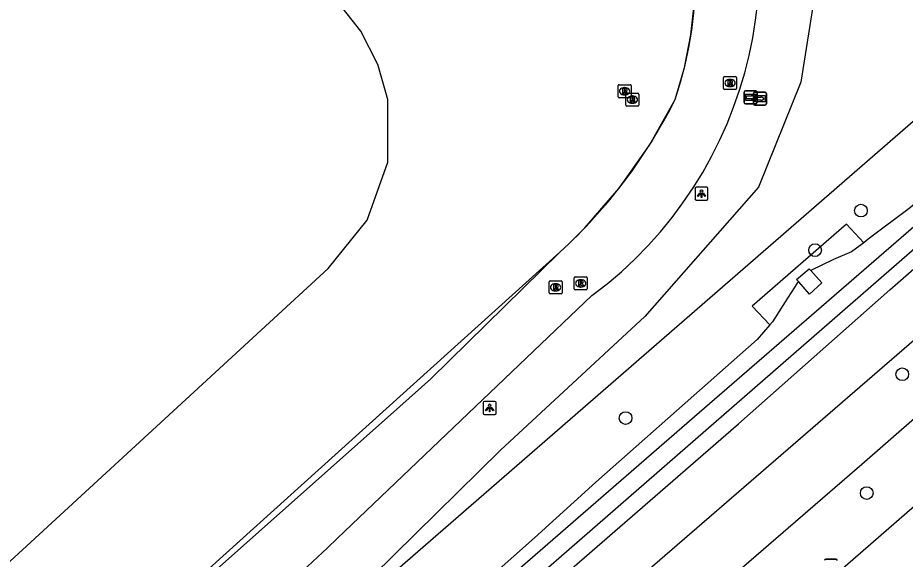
# Model space of a CAD drawing. Extents: x 155018 to 156648, y 383980 to 385733.
# Drawn here: x 155982.5 to 156050.7, y 384170 to 384211.6 of the extents above; entities that cross this region are included whole.
import ezdxf

# ---------------------------------------------------------------- set-up
doc = ezdxf.new("R2010")
doc.units = 0
for name, color, linetype in [('IMGEO_Boom', 7, 'Continuous'), ('IMGEO_Damwand', 7, 'Continuous'), ('IMGEO_Fietspad_gesloten', 7, 'Continuous'), ('IMGEO_Groenvoorziening', 7, 'Continuous'), ('IMGEO_Lichtpunt', 7, 'Continuous'), ('IMGEO_Lijnafwatering', 7, 'Continuous'), ('IMGEO_Loofbos', 7, 'Continuous'), ('IMGEO_Pand', 7, 'Continuous'), ('IMGEO_Rijbaan_lokaal_gesloten', 7, 'Continuous'), ('IMGEO_Rioolput', 7, 'Continuous'), ('IMGEO_Terreindeel_gesloten', 7, 'Continuous'), ('IMGEO_Terreindeel_open', 7, 'Continuous'), ('IMGEO_Verkeersbordpaal', 7, 'Continuous'), ('IMGEO_Waterloop', 7, 'Continuous'), ('IMGEO_Wegwijzer', 7, 'Continuous')]:
    doc.layers.add(name, color=color, linetype=linetype)

msp = doc.modelspace()

# ---------------------------------------------------------------- linework, layer by layer
at = {"layer": 'IMGEO_Boom'}
for centre in [(156047.317, 384196.758), (156043.793, 384193.719), (156050.495, 384184.184), (156029.228, 384180.814), (156047.769, 384175.057)]:
    msp.add_circle(centre, 0.489, dxfattribs=at)
at = {"layer": 'IMGEO_Damwand'}
msp.add_lwpolyline([(156043.378, 384190.329), (156042.538, 384191.291), (156042.378, 384191.475), (156043.342, 384192.279), (156043.459, 384192.149), (156044.311, 384191.205)], dxfattribs=at)
at = {"layer": 'IMGEO_Fietspad_gesloten'}
msp.add_lwpolyline([(156108.659, 384223.86), (156042.763, 384166.503), (156027.17, 384152.885), (156000, 384129.39), (155991.959, 384122.276), (155963.177, 384097.374), (155941.474, 384078.533), (155898.524, 384041.236), (155893.97, 384037.218), (155891.267, 384034.708)], dxfattribs=at)
at = {"layer": 'IMGEO_Groenvoorziening'}
for points in [[(156029.373, 384242.777), (156032.185, 384241.152), (156037.359, 384236.898), (156043.338, 384225.773), (156043.942, 384218.731), (156043.77, 384213.441), (156042.706, 384206.629), (156039.458, 384198.551), (156030.705, 384188.634), (156019.609, 384178.343), (156000, 384159.048)], [(155913.399, 384072.883), (155915.778, 384074.889), (155918.495, 384076.934), (155923.474, 384081.051), (155931.302, 384088.164), (155931.968, 384088.635), (155933.051, 384088.835), (155934.132, 384089.46), (155934.694, 384089.751), (155934.443, 384090.534), (155934.499, 384090.864), (155934.675, 384091.3), (155938.804, 384095.05), (155943.524, 384098.708), (155955.783, 384109.293), (155966.377, 384118.246), (155974.065, 384124.891), (155982.266, 384132.102), (155995.213, 384143.255), (156009.468, 384155.768), (156023.347, 384167.763), (156037.913, 384180.38), (156049.546, 384190.659), (156057.38, 384197.54)]]:
    msp.add_lwpolyline(points, dxfattribs=at)
at = {"layer": 'IMGEO_Lichtpunt'}
for p, q in [((156034.566, 384198.465), (156034.566, 384197.658)), ((156034.566, 384198.465), (156034.566, 384197.658)), ((156035.468, 384198.56), (156034.66, 384198.56)), ((156035.468, 384198.56), (156034.66, 384198.56)), ((156035.562, 384197.658), (156035.562, 384198.465)), ((156035.562, 384197.658), (156035.562, 384198.465)), ((156034.66, 384197.564), (156035.468, 384197.564)), ((156034.66, 384197.564), (156035.468, 384197.564)), ((156018.285, 384182.004), (156018.285, 384181.197)), ((156018.285, 384182.004), (156018.285, 384181.197)), ((156019.187, 384182.099), (156018.379, 384182.099)), ((156019.187, 384182.099), (156018.379, 384182.099)), ((156019.281, 384181.197), (156019.281, 384182.004)), ((156019.281, 384181.197), (156019.281, 384182.004)), ((156018.379, 384181.103), (156019.187, 384181.103)), ((156018.379, 384181.103), (156019.187, 384181.103))]:
    msp.add_line(p, q, dxfattribs=at)
for points in [[(156034.94, 384198.129), (156034.979, 384198.101), (156034.791, 384197.839), (156034.753, 384197.866), (156034.94, 384198.129)], [(156035.152, 384198.101), (156035.19, 384198.128), (156035.377, 384197.866), (156035.338, 384197.838), (156035.152, 384198.101)], [(156035.042, 384198.081), (156035.089, 384198.081), (156035.089, 384197.759), (156035.042, 384197.759), (156035.042, 384198.081)], [(156018.659, 384181.668), (156018.698, 384181.64), (156018.51, 384181.378), (156018.472, 384181.405), (156018.659, 384181.668)], [(156018.761, 384181.62), (156018.808, 384181.62), (156018.808, 384181.298), (156018.761, 384181.298), (156018.761, 384181.62)], [(156018.871, 384181.64), (156018.909, 384181.667), (156019.096, 384181.405), (156019.057, 384181.377), (156018.871, 384181.64)]]:
    msp.add_lwpolyline(points, dxfattribs=at)
for centre in [(156035.065, 384198.263), (156018.784, 384181.802)]:
    msp.add_circle(centre, 0.0994, dxfattribs=at)
for centre, start, end in [((156034.66, 384198.465), 90, 180), ((156034.66, 384198.465), 90, 180), ((156035.468, 384198.465), 0, 90), ((156035.468, 384198.465), 0, 90), ((156034.66, 384197.658), 180, 270), ((156034.66, 384197.658), 180, 270), ((156035.468, 384197.658), 270, 0), ((156035.468, 384197.658), 270, 360), ((156018.379, 384182.004), 90, 180), ((156018.379, 384182.004), 90, 180), ((156019.187, 384182.004), 0, 90), ((156019.187, 384182.004), 0, 90), ((156018.379, 384181.197), 180, 270), ((156018.379, 384181.197), 180, 270), ((156019.187, 384181.197), 270, 0), ((156019.187, 384181.197), 270, 360)]:
    msp.add_arc(centre, 0.0946, start, end, dxfattribs=at)
at = {"layer": 'IMGEO_Lijnafwatering'}
for points in [[(156026.089, 384195.433), (156028.732, 384198.484), (156031.058, 384201.783), (156033.045, 384205.296), (156033.756, 384207.746), (156034.254, 384210.248), (156034.537, 384212.783)], [(156011.869, 384181.706), (156014.257, 384183.827), (156024.189, 384193.573), (156024.836, 384194.179), (156025.469, 384194.799), (156026.089, 384195.433)], [(155997.088, 384168.578), (156011.869, 384181.706)]]:
    msp.add_lwpolyline(points, dxfattribs=at)
at = {"layer": 'IMGEO_Loofbos'}
for points in [[(156108.224, 384260.408), (156106.697, 384258.277), (156104.286, 384254.072), (156102.184, 384249.638), (156101.161, 384246.745), (156100.038, 384244.165), (156098.816, 384241.336), (156097.207, 384238.954), (156095.536, 384236.829), (156093.32, 384234.386), (156090.993, 384232.254), (156088.836, 384229.802), (156086.688, 384227.639), (156083.297, 384224.616), (156079.666, 384221.987), (156076.006, 384218.63), (156070.207, 384213.388), (156067.387, 384211.035), (156051.117, 384196.983), (156047.876, 384194.551), (156047.532, 384194.291)], [(156000, 384159.048), (156064.771, 384215.322), (156073.684, 384223.065), (156091.057, 384239.03)], [(156095.979, 384225.365), (156000, 384142.358), (155882.665, 384040.607), (155880.673, 384040.961), (155879.606, 384042.101)], [(155886.455, 384037.776), (156000, 384136.33), (156047.39, 384177.287), (156099.856, 384223.125)], [(156047.532, 384194.291), (156046.208, 384195.72), (156038.964, 384189.417), (156040.321, 384187.982)], [(156040.321, 384187.982), (156039.338, 384186.851), (156026.933, 384175.883), (156022.221, 384171.623), (156009.533, 384160.353), (155989.928, 384144.172), (155970.749, 384127.029), (155957.905, 384116.314), (155955.984, 384113.84), (155953.405, 384112.133), (155948.909, 384108.584), (155933.577, 384094.826), (155929.437, 384091.489), (155913.638, 384077.773), (155898.773, 384064.516), (155888.563, 384055.096), (155883.544, 384050.491), (155881.177, 384048.344), (155879.064, 384046.391), (155876.985, 384043.957), (155875.1, 384041.222), (155874.569, 384040.384), (155874.024, 384040.111)]]:
    msp.add_lwpolyline(points, dxfattribs=at)
at = {"layer": 'IMGEO_Pand'}
msp.add_lwpolyline([(155851.326, 384054.716), (155949.701, 384140.188), (156006.378, 384192.322), (156009.369, 384196.034), (156010.967, 384200.479), (156010.962, 384205.283), (156010.202, 384207.993), (156008.895, 384210.533), (156007.16, 384212.708), (156004.979, 384214.5), (156002.271, 384215.903), (155995.015, 384217.972), (155988.667, 384218.824), (155983.556, 384218.939), (155976.936, 384218.286), (155970.958, 384216.86), (155936.493, 384206.497), (155936.372, 384206.461)], dxfattribs=at)
at = {"layer": 'IMGEO_Rijbaan_lokaal_gesloten'}
for points in [[(155954.025, 384130.334), (156024.189, 384193.573)], [(156026.648, 384190.225), (156007.075, 384171.558)]]:
    msp.add_lwpolyline(points, dxfattribs=at)
for centre, radius, start, end in [((156004.805, 384214.815), 29.801, 341.37276, 63.29211), ((156007.726, 384215.787), 31.803, 306.51112, 27.63462), ((155996.756, 384223.504), 40.601, 312.50708, 333.35534), ((154610.899, 385654.483), 2036.756, 311.388058, 313.274177)]:
    msp.add_arc(centre, radius, start, end, dxfattribs=at)
at = {"layer": 'IMGEO_Rioolput'}
for p, q in [((156036.761, 384206.134), (156036.761, 384206.986)), ((156036.836, 384207.06), (156037.688, 384207.06)), ((156037.762, 384206.986), (156037.762, 384206.134)), ((156028.654, 384205.504), (156028.654, 384206.356)), ((156028.729, 384206.43), (156029.581, 384206.43)), ((156029.655, 384206.356), (156029.655, 384205.504)), ((156037.249, 384206.84), (156037.274, 384206.84)), ((156029.165, 384205.65), (156029.14, 384205.65)), ((156029.142, 384206.21), (156029.167, 384206.21)), ((156029.255, 384204.859), (156029.255, 384205.711)), ((156029.33, 384205.785), (156030.182, 384205.785)), ((156030.256, 384205.711), (156030.256, 384204.859)), ((156037.688, 384206.06), (156036.836, 384206.06)), ((156037.272, 384206.28), (156037.247, 384206.28)), ((156029.581, 384205.43), (156028.729, 384205.43)), ((156029.766, 384205.005), (156029.741, 384205.005)), ((156029.743, 384205.565), (156029.768, 384205.565)), ((156030.182, 384204.785), (156029.33, 384204.785)), ((156023.351, 384190.435), (156023.351, 384191.287)), ((156023.426, 384191.361), (156024.278, 384191.361)), ((156024.352, 384191.287), (156024.352, 384190.435)), ((156025.285, 384190.737), (156025.285, 384191.589)), ((156025.36, 384191.663), (156026.212, 384191.663)), ((156025.773, 384191.443), (156025.798, 384191.443)), ((156026.286, 384191.589), (156026.286, 384190.737)), ((156023.839, 384191.141), (156023.864, 384191.141)), ((156026.212, 384190.663), (156025.36, 384190.663)), ((156025.796, 384190.883), (156025.771, 384190.883)), ((156024.278, 384190.361), (156023.426, 384190.361)), ((156023.862, 384190.581), (156023.837, 384190.581))]:
    msp.add_line(p, q, dxfattribs=at)
for points in [[(156036.761, 384206.134), (156036.761, 384206.986)], [(156036.836, 384207.06), (156037.688, 384207.06)], [(156037.762, 384206.986), (156037.762, 384206.134)], [(156028.654, 384205.504), (156028.654, 384206.356)], [(156028.729, 384206.43), (156029.581, 384206.43)], [(156029.655, 384206.356), (156029.655, 384205.504)], [(156037.35, 384206.758), (156037.098, 384206.76), (156037.098, 384206.36)], [(156037.098, 384206.36), (156037.222, 384206.36), (156037.222, 384206.522), (156037.233, 384206.522)], [(156037.276, 384206.679), (156037.222, 384206.679), (156037.222, 384206.598)], [(156037.222, 384206.598), (156037.274, 384206.598)], [(156037.28, 384206.493), (156037.351, 384206.36), (156037.491, 384206.36), (156037.426, 384206.486)], [(156029.243, 384206.128), (156028.991, 384206.13), (156028.991, 384205.73)], [(156028.991, 384205.73), (156029.115, 384205.73), (156029.115, 384205.892), (156029.126, 384205.892)], [(156029.169, 384206.049), (156029.115, 384206.049), (156029.115, 384205.968)], [(156029.115, 384205.968), (156029.167, 384205.968)], [(156029.173, 384205.863), (156029.244, 384205.73), (156029.384, 384205.73), (156029.319, 384205.856)], [(156029.255, 384204.859), (156029.255, 384205.711)], [(156029.33, 384205.785), (156030.182, 384205.785)], [(156030.256, 384205.711), (156030.256, 384204.859)], [(156037.688, 384206.06), (156036.836, 384206.06)], [(156029.581, 384205.43), (156028.729, 384205.43)], [(156029.844, 384205.483), (156029.592, 384205.485), (156029.592, 384205.085)], [(156029.592, 384205.085), (156029.716, 384205.085), (156029.716, 384205.247), (156029.727, 384205.247)], [(156029.77, 384205.404), (156029.716, 384205.404), (156029.716, 384205.323)], [(156029.716, 384205.323), (156029.768, 384205.323)], [(156029.774, 384205.218), (156029.845, 384205.085), (156029.985, 384205.085), (156029.92, 384205.211)], [(156030.182, 384204.785), (156029.33, 384204.785)], [(156023.351, 384190.435), (156023.351, 384191.287)], [(156023.426, 384191.361), (156024.278, 384191.361)], [(156024.352, 384191.287), (156024.352, 384190.435)], [(156025.285, 384190.737), (156025.285, 384191.589)], [(156025.36, 384191.663), (156026.212, 384191.663)], [(156025.874, 384191.361), (156025.622, 384191.363), (156025.622, 384190.963)], [(156025.8, 384191.282), (156025.746, 384191.282), (156025.746, 384191.201)], [(156026.286, 384191.589), (156026.286, 384190.737)], [(156023.94, 384191.059), (156023.688, 384191.061), (156023.688, 384190.661)], [(156023.688, 384190.661), (156023.812, 384190.661), (156023.812, 384190.823), (156023.823, 384190.823)], [(156023.866, 384190.98), (156023.812, 384190.98), (156023.812, 384190.899)], [(156023.812, 384190.899), (156023.864, 384190.899)], [(156023.87, 384190.794), (156023.941, 384190.661), (156024.081, 384190.661), (156024.016, 384190.787)], [(156026.212, 384190.663), (156025.36, 384190.663)], [(156025.622, 384190.963), (156025.746, 384190.963), (156025.746, 384191.125), (156025.757, 384191.125)], [(156025.746, 384191.201), (156025.798, 384191.201)], [(156025.804, 384191.096), (156025.875, 384190.963), (156026.015, 384190.963), (156025.95, 384191.089)], [(156024.278, 384190.361), (156023.426, 384190.361)]]:
    msp.add_lwpolyline(points, dxfattribs=at)
for centre, radius, start, end in [((156036.838, 384206.984), 0.0765, 91.55205, 178.44795), ((156036.838, 384206.984), 0.0765, 91.55205, 178.44795), ((156037.686, 384206.984), 0.0765, 1.55205, 88.44795), ((156037.686, 384206.984), 0.0765, 1.55205, 88.44795), ((156028.731, 384206.354), 0.0765, 91.55205, 178.44795), ((156028.731, 384206.354), 0.0765, 91.55205, 178.44795), ((156029.579, 384206.354), 0.0765, 1.55205, 88.44795), ((156029.579, 384206.354), 0.0765, 1.55205, 88.44795), ((156037.232, 384206.469), 0.0533, 26.02933, 88.69889), ((156037.258, 384206.787), 0.19, 274.7715, 282.96867), ((156037.282, 384206.583), 0.0964, 77.00612, 93.18647), ((156037.296, 384206.64), 0.0378, 276.66336, 79.67722), ((156037.349, 384206.648), 0.109, 350.36119, 89.41601), ((156037.347, 384206.648), 0.112, 277.58423, 350.98172), ((156037.331, 384206.433), 0.108, 29.51342, 73.79051), ((156029.125, 384205.839), 0.0533, 26.02933, 88.69889), ((156029.151, 384206.157), 0.19, 274.7715, 282.96867), ((156029.175, 384205.953), 0.0964, 77.00612, 93.18647), ((156029.189, 384206.01), 0.0378, 276.66336, 79.67722), ((156029.242, 384206.018), 0.109, 350.36119, 89.41601), ((156029.24, 384206.018), 0.112, 277.58423, 350.98172), ((156029.224, 384205.803), 0.108, 29.51342, 73.79051), ((156029.332, 384205.709), 0.0765, 91.55205, 178.44795), ((156029.332, 384205.709), 0.0765, 91.55205, 178.44795), ((156030.18, 384205.709), 0.0765, 1.55205, 88.44795), ((156030.18, 384205.709), 0.0765, 1.55205, 88.44795), ((156036.838, 384206.136), 0.0765, 181.55205, 268.44795), ((156036.838, 384206.136), 0.0765, 181.55205, 268.44795), ((156037.686, 384206.136), 0.0765, 271.55205, 358.44795), ((156037.686, 384206.136), 0.0765, 271.55205, 358.44795), ((156028.731, 384205.506), 0.0765, 181.55205, 268.44795), ((156028.731, 384205.506), 0.0765, 181.55205, 268.44795), ((156029.579, 384205.506), 0.0765, 271.55205, 358.44795), ((156029.579, 384205.506), 0.0765, 271.55205, 358.44795), ((156029.726, 384205.194), 0.0533, 26.02933, 88.69889), ((156029.752, 384205.512), 0.19, 274.7715, 282.96867), ((156029.776, 384205.308), 0.0964, 77.00612, 93.18647), ((156029.79, 384205.365), 0.0378, 276.66336, 79.67722), ((156029.843, 384205.373), 0.109, 350.36119, 89.41601), ((156029.841, 384205.373), 0.112, 277.58423, 350.98172), ((156029.825, 384205.158), 0.108, 29.51342, 73.79051), ((156029.332, 384204.861), 0.0765, 181.55205, 268.44795), ((156029.332, 384204.861), 0.0765, 181.55205, 268.44795), ((156030.18, 384204.861), 0.0765, 271.55205, 358.44795), ((156030.18, 384204.861), 0.0765, 271.55205, 358.44795), ((156023.428, 384191.285), 0.0765, 91.55205, 178.44795), ((156023.428, 384191.285), 0.0765, 91.55205, 178.44795), ((156024.276, 384191.285), 0.0765, 1.55205, 88.44795), ((156024.276, 384191.285), 0.0765, 1.55205, 88.44795), ((156025.362, 384191.587), 0.0765, 91.55205, 178.44795), ((156025.362, 384191.587), 0.0765, 91.55205, 178.44795), ((156025.806, 384191.186), 0.0964, 77.00612, 93.18647), ((156025.82, 384191.243), 0.0378, 276.66336, 79.67722), ((156025.873, 384191.251), 0.109, 350.36119, 89.41601), ((156026.21, 384191.587), 0.0765, 1.55205, 88.44795), ((156026.21, 384191.587), 0.0765, 1.55205, 88.44795), ((156023.822, 384190.77), 0.0533, 26.02933, 88.69889), ((156023.848, 384191.088), 0.19, 274.7715, 282.96867), ((156023.872, 384190.884), 0.0964, 77.00612, 93.18647), ((156023.886, 384190.941), 0.0378, 276.66336, 79.67722), ((156023.939, 384190.949), 0.109, 350.36119, 89.41601), ((156023.937, 384190.949), 0.112, 277.58423, 350.98172), ((156023.921, 384190.734), 0.108, 29.51342, 73.79051), ((156025.362, 384190.739), 0.0765, 181.55205, 268.44795), ((156025.362, 384190.739), 0.0765, 181.55205, 268.44795), ((156025.756, 384191.072), 0.0533, 26.02933, 88.69889), ((156025.782, 384191.39), 0.19, 274.7715, 282.96867), ((156025.871, 384191.251), 0.112, 277.58423, 350.98172), ((156025.855, 384191.036), 0.108, 29.51342, 73.79051), ((156026.21, 384190.739), 0.0765, 271.55205, 358.44795), ((156026.21, 384190.739), 0.0765, 271.55205, 358.44795), ((156023.428, 384190.437), 0.0765, 181.55205, 268.44795), ((156023.428, 384190.437), 0.0765, 181.55205, 268.44795), ((156024.276, 384190.437), 0.0765, 271.55205, 358.44795), ((156024.276, 384190.437), 0.0765, 271.55205, 358.44795)]:
    msp.add_arc(centre, radius, start, end, dxfattribs=at)
for centre, major_axis, ratio, start_param, end_param in [((156037.248, 384206.56), (-0.387, 0.002), 0.722429, 4.712389, 7.853982), ((156037.273, 384206.56), (-0.39, 0.002), 0.717154, 1.570796, 4.712389), ((156029.141, 384205.93), (-0.387, 0.002), 0.722429, 4.712389, 7.853982), ((156029.166, 384205.93), (-0.39, 0.002), 0.717154, 1.570796, 4.712389), ((156029.742, 384205.285), (-0.387, 0.002), 0.722429, 4.712389, 7.853982), ((156029.767, 384205.285), (-0.39, 0.002), 0.717154, 1.570796, 4.712389), ((156025.772, 384191.163), (-0.387, 0.002), 0.722429, 4.712389, 7.853982), ((156025.797, 384191.163), (-0.39, 0.002), 0.717154, 1.570796, 4.712389), ((156023.838, 384190.861), (-0.387, 0.002), 0.722429, 4.712389, 7.853982), ((156023.863, 384190.861), (-0.39, 0.002), 0.717154, 1.570796, 4.712389)]:
    msp.add_ellipse(centre, major_axis=major_axis, ratio=ratio, start_param=start_param, end_param=end_param, dxfattribs=at)
at = {"layer": 'IMGEO_Terreindeel_gesloten'}
for points in [[(156047.532, 384194.291), (156046.598, 384193.584), (156045.222, 384193.01), (156043.459, 384192.149)], [(156042.538, 384191.291), (156042.378, 384191.475), (156043.342, 384192.279), (156043.459, 384192.149)], [(156042.538, 384191.291), (156042.41, 384191.172), (156041.489, 384189.738), (156040.52, 384188.213), (156040.321, 384187.982)]]:
    msp.add_lwpolyline(points, dxfattribs=at)
at = {"layer": 'IMGEO_Terreindeel_open'}
msp.add_lwpolyline([(156043.459, 384192.149), (156044.311, 384191.205), (156043.378, 384190.329), (156042.538, 384191.291)], dxfattribs=at)
at = {"layer": 'IMGEO_Verkeersbordpaal'}
for p, q in [((156044.615, 384169.974), (156045.405, 384169.974)), ((156045.405, 384169.974), (156044.615, 384169.974))]:
    msp.add_line(p, q, dxfattribs=at)
for centre, start, end in [((156044.615, 384169.874), 90, 180), ((156044.615, 384169.874), 90, 180), ((156045.405, 384169.874), 0, 90), ((156045.405, 384169.874), 360, 90)]:
    msp.add_arc(centre, 0.1, start, end, dxfattribs=at)
at = {"layer": 'IMGEO_Waterloop'}
for points in [[(156084.09, 384223.856), (156034.533, 384180.903), (155933.217, 384093.005), (155880.653, 384046.552)], [(155905.531, 384067.357), (155966.041, 384119.714), (155977.124, 384129.183), (156057.782, 384199.374), (156080.584, 384219.374)]]:
    msp.add_lwpolyline(points, dxfattribs=at)
at = {"layer": 'IMGEO_Wegwijzer'}
for p, q in [((156038.343, 384205.06), (156038.343, 384205.86)), ((156038.343, 384205.86), (156038.343, 384205.06)), ((156038.443, 384205.96), (156039.233, 384205.96)), ((156039.233, 384205.96), (156038.443, 384205.96)), ((156039.059, 384204.955), (156039.059, 384205.755)), ((156039.059, 384205.755), (156039.059, 384204.955)), ((156039.159, 384205.855), (156039.949, 384205.855)), ((156039.949, 384205.855), (156039.159, 384205.855)), ((156039.333, 384205.86), (156039.333, 384205.06)), ((156039.333, 384205.06), (156039.333, 384205.86)), ((156040.049, 384205.755), (156040.049, 384204.955)), ((156040.049, 384204.955), (156040.049, 384205.755)), ((156039.233, 384204.96), (156038.443, 384204.96)), ((156038.443, 384204.96), (156039.233, 384204.96)), ((156039.949, 384204.855), (156039.159, 384204.855)), ((156039.159, 384204.855), (156039.949, 384204.855))]:
    msp.add_line(p, q, dxfattribs=at)
for points in [[(156038.444, 384205.692), (156039.232, 384205.692), (156039.232, 384205.228), (156038.444, 384205.228), (156038.444, 384205.692)], [(156038.509, 384205.544), (156038.509, 384205.46), (156038.509, 384205.376), (156038.92, 384205.376), (156038.92, 384205.293), (156039.167, 384205.46), (156038.92, 384205.627), (156038.92, 384205.544), (156038.509, 384205.544)], [(156039.16, 384205.587), (156039.948, 384205.587), (156039.948, 384205.123), (156039.16, 384205.123), (156039.16, 384205.587)], [(156039.225, 384205.439), (156039.225, 384205.355), (156039.225, 384205.271), (156039.636, 384205.271), (156039.636, 384205.188), (156039.883, 384205.355), (156039.636, 384205.522), (156039.636, 384205.439), (156039.225, 384205.439)]]:
    msp.add_lwpolyline(points, dxfattribs=at)
for centre, start, end in [((156038.443, 384205.86), 90, 180), ((156038.443, 384205.86), 90, 180), ((156039.159, 384205.755), 90, 180), ((156039.159, 384205.755), 90, 180), ((156039.233, 384205.86), 0, 90), ((156039.233, 384205.86), 360, 90), ((156039.949, 384205.755), 0, 90), ((156039.949, 384205.755), 360, 90), ((156038.443, 384205.06), 180, 270), ((156038.443, 384205.06), 180, 270), ((156039.159, 384204.955), 180, 270), ((156039.159, 384204.955), 180, 270), ((156039.233, 384205.06), 270, 0), ((156039.233, 384205.06), 270, 0), ((156039.949, 384204.955), 270, 0), ((156039.949, 384204.955), 270, 0)]:
    msp.add_arc(centre, 0.1, start, end, dxfattribs=at)

doc.saveas('drawing.dxf')
